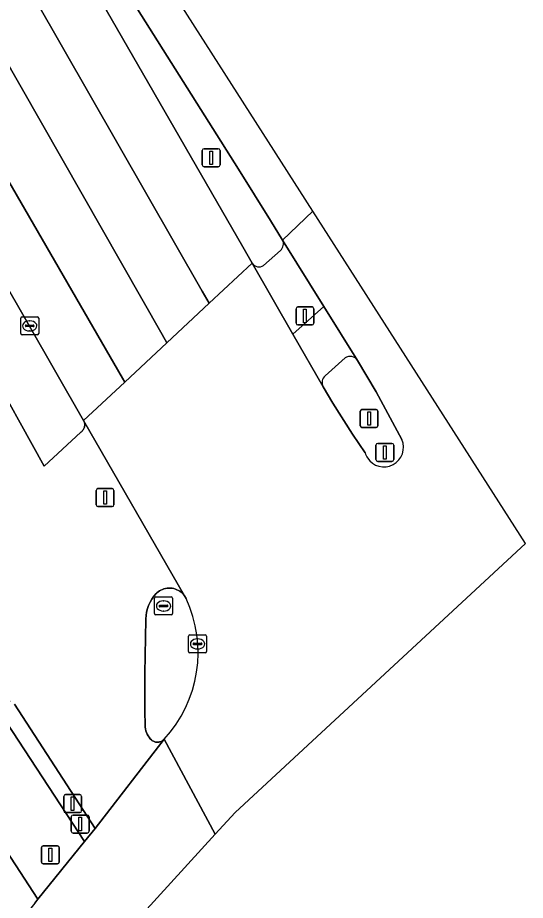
# Model space of a CAD drawing. Extents: x 158132 to 159664, y 385256 to 387218.
# Drawn here: x 159636.09 to 159664.31, y 385868.07 to 385917.16 of the extents above; entities that cross this region are included whole.
import ezdxf

# ---------------------------------------------------------------- set-up
doc = ezdxf.new("R2010")
doc.units = 0
for name, color, linetype in [('IMGEO_Berm_groen', 7, 'Continuous'), ('IMGEO_Berm_open', 7, 'Continuous'), ('IMGEO_Drukknoppaal', 7, 'Continuous'), ('IMGEO_Fietspad_open', 7, 'Continuous'), ('IMGEO_Kolk', 7, 'Continuous'), ('IMGEO_Lichtmast', 7, 'Continuous'), ('IMGEO_Portaal', 7, 'Continuous'), ('IMGEO_Rijbaan_lokaal_gesloten', 7, 'Continuous'), ('IMGEO_Rijbaan_regionaal_gesloten', 7, 'Continuous'), ('IMGEO_Rioolput', 7, 'Continuous'), ('IMGEO_Verkeerseiland_groen', 7, 'Continuous'), ('IMGEO_Verkeerseiland_open', 7, 'Continuous'), ('IMGEO_Verkeersregelinstallatiepaal', 7, 'Continuous'), ('IMGEO_Voetpad_open', 7, 'Continuous')]:
    doc.layers.add(name, color=color, linetype=linetype)

msp = doc.modelspace()

# ---------------------------------------------------------------- linework, layer by layer
at = {"layer": 'IMGEO_Berm_groen'}
msp.add_lwpolyline([(159637.038, 385867.919), (159637.214, 385868.136), (159632.224, 385875.767), (159626.916, 385868.115), (159624.212, 385864.277)], dxfattribs=at)
at = {"layer": 'IMGEO_Berm_open'}
for points in [[(159650.819, 385904.784), (159650.138, 385905.881), (159648.364, 385908.74), (159641.537, 385919.55), (159638.579, 385924.4), (159635.134, 385930.142), (159632.602, 385934.24), (159629.345, 385939.311), (159624.937, 385946.415), (159622.026, 385951.054), (159617.678, 385958.128), (159613.436, 385964.792), (159608.363, 385973.078), (159602.941, 385981.726), (159596.646, 385991.907), (159591.605, 386000)], [(159590.289, 385999.259), (159593.396, 385994.269), (159596.933, 385988.677), (159599.683, 385984.229), (159601.113, 385981.934), (159602.622, 385979.469), (159604.449, 385976.284), (159609.132, 385968.039), (159611.944, 385962.856), (159614.131, 385959.461), (159617.02, 385955.345), (159626.869, 385941.335), (159627.24, 385940.801), (159632.235, 385932.811), (159633.744, 385930.178), (159648.597, 385904.404), (159649.117, 385903.501)], [(159649.763, 385903.377), (159650.692, 385904.216)]]:
    msp.add_lwpolyline(points, dxfattribs=at)
for centre, radius, start, end in [((159650.391, 385904.582), 0.474, 309.4854, 25.3075), ((159649.5, 385903.751), 0.458, 213.1824, 305.086)]:
    msp.add_arc(centre, radius, start, end, dxfattribs=at)
at = {"layer": 'IMGEO_Drukknoppaal'}
for p, q in [((159638.748, 385873.949), (159639.538, 385873.949)), ((159639.538, 385873.949), (159638.748, 385873.949)), ((159638.648, 385873.049), (159638.648, 385873.849)), ((159638.648, 385873.849), (159638.648, 385873.049)), ((159639.638, 385873.849), (159639.638, 385873.049)), ((159639.638, 385873.049), (159639.638, 385873.849)), ((159639.538, 385872.949), (159638.748, 385872.949)), ((159638.748, 385872.949), (159639.538, 385872.949))]:
    msp.add_line(p, q, dxfattribs=at)
msp.add_lwpolyline([(159639.068, 385873.824), (159639.218, 385873.824), (159639.218, 385873.074), (159639.068, 385873.074), (159639.068, 385873.824)], dxfattribs=at)
for centre, start, end in [((159638.748, 385873.849), 90, 180), ((159638.748, 385873.849), 90, 180), ((159639.538, 385873.849), 0, 90), ((159639.538, 385873.849), 360, 90), ((159638.748, 385873.049), 180, 270), ((159638.748, 385873.049), 180, 270), ((159639.538, 385873.049), 270, 0), ((159639.538, 385873.049), 270, 0)]:
    msp.add_arc(centre, 0.1, start, end, dxfattribs=at)
at = {"layer": 'IMGEO_Fietspad_open'}
for points in [[(159635.919, 385878.989), (159640.394, 385872.067), (159644.228, 385877.039), (159644.203, 385877.012), (159644.171, 385876.982), (159644.136, 385876.955), (159644.099, 385876.931), (159644.059, 385876.91), (159644.018, 385876.893), (159643.976, 385876.88), (159643.933, 385876.871), (159643.889, 385876.865), (159643.844, 385876.864), (159643.8, 385876.866), (159643.756, 385876.873), (159643.713, 385876.883), (159643.671, 385876.897), (159643.63, 385876.915), (159643.591, 385876.936), (159643.554, 385876.961), (159643.52, 385876.989), (159643.456, 385877.057), (159643.393, 385877.137), (159643.337, 385877.222), (159643.289, 385877.312), (159643.249, 385877.406), (159643.218, 385877.503), (159643.195, 385877.602), (159643.182, 385877.703), (159643.156, 385878.695), (159643.163, 385880.689), (159643.21, 385883.695), (159643.211, 385883.718), (159643.225, 385883.912), (159643.256, 385884.104), (159643.304, 385884.292), (159643.369, 385884.475), (159643.45, 385884.652), (159643.547, 385884.821), (159643.658, 385884.98), (159643.783, 385885.129), (159643.82, 385885.165), (159643.891, 385885.224), (159643.967, 385885.277), (159644.048, 385885.323), (159644.132, 385885.362), (159644.22, 385885.393), (159644.31, 385885.416), (159644.401, 385885.431), (159644.494, 385885.437), (159644.587, 385885.435), (159644.679, 385885.425), (159644.77, 385885.407), (159644.859, 385885.381), (159644.945, 385885.347), (159645.028, 385885.305), (159645.107, 385885.256), (159645.181, 385885.201), (159645.25, 385885.138), (159645.313, 385885.07), (159645.37, 385884.997), (159639.755, 385894.755), (159639.766, 385894.734), (159639.783, 385894.694), (159639.798, 385894.652), (159639.808, 385894.609), (159639.814, 385894.565), (159639.817, 385894.521), (159639.815, 385894.477), (159639.81, 385894.433), (159639.8, 385894.39), (159639.787, 385894.348), (159639.77, 385894.307), (159639.75, 385894.267), (159639.726, 385894.23), (159639.699, 385894.195), (159639.668, 385894.163), (159639.635, 385894.133), (159639.6, 385894.107), (159637.564, 385892.224), (159627.807, 385909.792)], [(159654.982, 385898.09), (159653.112, 385901.096), (159651.386, 385899.552), (159653.064, 385896.632)], [(159653.182, 385897.243), (159654.289, 385898.24)]]:
    msp.add_lwpolyline(points, dxfattribs=at)
for centre, radius, start, end in [((159654.561, 385897.82), 0.5, 32.6334, 122.9401), ((159653.525, 385896.86), 0.514, 131.8305, 206.308)]:
    msp.add_arc(centre, radius, start, end, dxfattribs=at)
at = {"layer": 'IMGEO_Kolk'}
for p, q in [((159636.255, 385899.59), (159636.255, 385900.442)), ((159636.33, 385900.516), (159637.182, 385900.516)), ((159637.256, 385900.442), (159637.256, 385899.59)), ((159636.514, 385900.01), (159636.514, 385900.022)), ((159636.952, 385899.973), (159636.554, 385899.973)), ((159636.557, 385900.059), (159636.955, 385900.059)), ((159636.743, 385900.296), (159636.768, 385900.296)), ((159636.998, 385900.022), (159636.998, 385900.01)), ((159637.182, 385899.516), (159636.33, 385899.516)), ((159636.766, 385899.736), (159636.741, 385899.736)), ((159645.589, 385881.904), (159645.589, 385882.756)), ((159645.664, 385882.83), (159646.516, 385882.83)), ((159646.59, 385882.756), (159646.59, 385881.904)), ((159645.848, 385882.324), (159645.848, 385882.336)), ((159646.286, 385882.287), (159645.888, 385882.287)), ((159645.891, 385882.373), (159646.289, 385882.373)), ((159646.077, 385882.61), (159646.102, 385882.61)), ((159646.332, 385882.336), (159646.332, 385882.324)), ((159646.516, 385881.83), (159645.664, 385881.83)), ((159646.1, 385882.05), (159646.075, 385882.05))]:
    msp.add_line(p, q, dxfattribs=at)
for points in [[(159636.255, 385899.59), (159636.255, 385900.442)], [(159636.33, 385900.516), (159637.182, 385900.516)], [(159637.256, 385900.442), (159637.256, 385899.59)], [(159637.182, 385899.516), (159636.33, 385899.516)], [(159645.589, 385881.904), (159645.589, 385882.756)], [(159645.664, 385882.83), (159646.516, 385882.83)], [(159646.59, 385882.756), (159646.59, 385881.904)], [(159646.516, 385881.83), (159645.664, 385881.83)]]:
    msp.add_lwpolyline(points, dxfattribs=at)
for centre, radius, start, end in [((159636.332, 385900.44), 0.0765, 91.552, 178.448), ((159636.332, 385900.44), 0.0765, 91.552, 178.448), ((159637.18, 385900.44), 0.0765, 1.552, 88.448), ((159637.18, 385900.44), 0.0765, 1.552, 88.448), ((159636.554, 385900.019), 0.0403, 85.8775, 175.7526), ((159636.551, 385900.009), 0.0366, 178.938, 274.7102), ((159636.955, 385900.016), 0.043, 264.8664, 352.4533), ((159636.959, 385900.021), 0.0386, 1.7309, 96.639), ((159636.332, 385899.592), 0.0765, 181.552, 268.448), ((159636.332, 385899.592), 0.0765, 181.552, 268.448), ((159637.18, 385899.592), 0.0765, 271.552, 358.448), ((159637.18, 385899.592), 0.0765, 271.552, 358.448), ((159645.666, 385882.754), 0.0765, 91.552, 178.448), ((159645.666, 385882.754), 0.0765, 91.552, 178.448), ((159646.514, 385882.754), 0.0765, 1.552, 88.448), ((159646.514, 385882.754), 0.0765, 1.552, 88.448), ((159645.888, 385882.333), 0.0403, 85.8775, 175.7526), ((159645.885, 385882.323), 0.0366, 178.938, 274.7102), ((159646.289, 385882.33), 0.043, 264.8664, 352.4533), ((159646.293, 385882.335), 0.0386, 1.7309, 96.639), ((159645.666, 385881.906), 0.0765, 181.552, 268.448), ((159645.666, 385881.906), 0.0765, 181.552, 268.448), ((159646.514, 385881.906), 0.0765, 271.552, 358.448), ((159646.514, 385881.906), 0.0765, 271.552, 358.448)]:
    msp.add_arc(centre, radius, start, end, dxfattribs=at)
for centre, major_axis, ratio, start_param, end_param in [((159636.742, 385900.016), (-0.387, 0.002), 0.722429, 4.712389, 7.853982), ((159636.767, 385900.016), (-0.39, 0.002), 0.717154, 1.570796, 4.712389), ((159646.076, 385882.33), (-0.387, 0.002), 0.722429, 4.712389, 7.853982), ((159646.101, 385882.33), (-0.39, 0.002), 0.717154, 1.570796, 4.712389)]:
    msp.add_ellipse(centre, major_axis=major_axis, ratio=ratio, start_param=start_param, end_param=end_param, dxfattribs=at)
at = {"layer": 'IMGEO_Lichtmast'}
for p, q in [((159646.352, 385908.965), (159646.352, 385909.765)), ((159646.352, 385909.765), (159646.352, 385908.965)), ((159646.452, 385909.865), (159647.242, 385909.865)), ((159647.242, 385909.865), (159646.452, 385909.865)), ((159647.342, 385909.765), (159647.342, 385908.965)), ((159647.342, 385908.965), (159647.342, 385909.765)), ((159647.242, 385908.865), (159646.452, 385908.865)), ((159646.452, 385908.865), (159647.242, 385908.865)), ((159656.007, 385892.578), (159656.007, 385893.378)), ((159656.007, 385893.378), (159656.007, 385892.578)), ((159656.107, 385893.478), (159656.897, 385893.478)), ((159656.897, 385893.478), (159656.107, 385893.478)), ((159656.997, 385893.378), (159656.997, 385892.578)), ((159656.997, 385892.578), (159656.997, 385893.378)), ((159656.897, 385892.478), (159656.107, 385892.478)), ((159656.107, 385892.478), (159656.897, 385892.478))]:
    msp.add_line(p, q, dxfattribs=at)
for points in [[(159646.772, 385909.74), (159646.922, 385909.74), (159646.922, 385908.99), (159646.772, 385908.99), (159646.772, 385909.74)], [(159656.427, 385893.353), (159656.577, 385893.353), (159656.577, 385892.603), (159656.427, 385892.603), (159656.427, 385893.353)]]:
    msp.add_lwpolyline(points, dxfattribs=at)
for centre, start, end in [((159646.452, 385909.765), 90, 180), ((159646.452, 385909.765), 90, 180), ((159647.242, 385909.765), 0, 90), ((159647.242, 385909.765), 360, 90), ((159646.452, 385908.965), 180, 270), ((159646.452, 385908.965), 180, 270), ((159647.242, 385908.965), 270, 0), ((159647.242, 385908.965), 270, 0), ((159656.107, 385893.378), 90, 180), ((159656.107, 385893.378), 90, 180), ((159656.897, 385893.378), 0, 90), ((159656.897, 385893.378), 360, 90), ((159656.107, 385892.578), 180, 270), ((159656.107, 385892.578), 180, 270), ((159656.897, 385892.578), 270, 0), ((159656.897, 385892.578), 270, 0)]:
    msp.add_arc(centre, 0.1, start, end, dxfattribs=at)
at = {"layer": 'IMGEO_Portaal'}
for p, q in [((159655.129, 385894.465), (159655.129, 385895.265)), ((159655.129, 385895.265), (159655.129, 385894.465)), ((159655.229, 385895.365), (159656.019, 385895.365)), ((159656.019, 385895.365), (159655.229, 385895.365)), ((159656.119, 385895.265), (159656.119, 385894.465)), ((159656.119, 385894.465), (159656.119, 385895.265)), ((159656.019, 385894.365), (159655.229, 385894.365)), ((159655.229, 385894.365), (159656.019, 385894.365))]:
    msp.add_line(p, q, dxfattribs=at)
msp.add_lwpolyline([(159655.549, 385895.24), (159655.699, 385895.24), (159655.699, 385894.49), (159655.549, 385894.49), (159655.549, 385895.24)], dxfattribs=at)
for centre, start, end in [((159655.229, 385895.265), 90, 180), ((159655.229, 385895.265), 90, 180), ((159656.019, 385895.265), 0, 90), ((159656.019, 385895.265), 360, 90), ((159655.229, 385894.465), 180, 270), ((159655.229, 385894.465), 180, 270), ((159656.019, 385894.465), 270, 0), ((159656.019, 385894.465), 270, 0)]:
    msp.add_arc(centre, 0.1, start, end, dxfattribs=at)
at = {"layer": 'IMGEO_Rijbaan_lokaal_gesloten'}
msp.add_lwpolyline([(159600.612, 385816.338), (159610.268, 385831.367), (159647.071, 385871.75), (159644.228, 385877.039), (159640.394, 385872.067), (159639.809, 385871.344), (159637.214, 385868.136), (159637.038, 385867.919), (159629.905, 385859.053), (159624.414, 385851.905), (159623.901, 385851.234), (159620.845, 385847.261), (159620.273, 385846.492), (159616.238, 385841.388), (159612.75, 385836.725), (159609.443, 385832.222), (159605.301, 385826.561), (159600.435, 385819.775), (159598.88, 385817.548)], close=True, dxfattribs=at)
at = {"layer": 'IMGEO_Rijbaan_regionaal_gesloten'}
for points in [[(159499.651, 386137.219), (159496.379, 386135.29), (159503.232, 386124.33), (159517.304, 386101.878), (159529.011, 386083.065), (159545.802, 386056.241), (159576.14, 386007.176), (159580.646, 386000.222), (159582.268, 385997.49), (159587.286, 385989.429), (159590.929, 385983.677), (159593.823, 385978.986), (159596.488, 385974.358), (159598.531, 385971.012), (159611.522, 385949.695), (159641.915, 385897.112), (159642.042, 385896.892), (159644.386, 385899.081), (159644.13, 385899.529), (159600.527, 385975.989), (159574.471, 386016.885), (159520.444, 386103.637)], [(159596.488, 385974.358), (159601.152, 385965.61), (159611.619, 385945.057), (159614.705, 385939.573), (159619.492, 385930.188), (159620.936, 385927.556), (159626.382, 385918.054), (159634.618, 385903.691), (159635.002, 385903.043), (159635.137, 385902.822), (159639.755, 385894.755), (159642.042, 385896.892), (159641.915, 385897.112), (159611.522, 385949.695), (159598.531, 385971.012)], [(159626.869, 385941.335), (159617.02, 385955.345), (159614.131, 385959.461), (159611.944, 385962.856), (159618.413, 385950.738), (159646.344, 385901.945), (159646.73, 385901.271), (159649.117, 385903.501), (159648.597, 385904.404), (159633.744, 385930.178), (159632.235, 385932.811), (159627.24, 385940.801)]]:
    msp.add_lwpolyline(points, close=True, dxfattribs=at)
for points in [[(159574.471, 386016.885), (159600.527, 385975.989), (159644.13, 385899.529), (159644.386, 385899.081), (159646.73, 385901.271), (159646.344, 385901.945), (159618.413, 385950.738), (159611.944, 385962.856), (159609.132, 385968.039), (159604.449, 385976.284), (159602.622, 385979.469), (159601.113, 385981.934), (159599.683, 385984.229), (159596.933, 385988.677), (159593.396, 385994.269), (159590.289, 385999.259)], [(159591.605, 386000), (159596.646, 385991.907), (159602.941, 385981.726), (159608.363, 385973.078), (159613.436, 385964.792), (159617.678, 385958.128), (159622.026, 385951.054), (159624.937, 385946.415), (159629.345, 385939.311), (159632.602, 385934.24), (159635.134, 385930.142), (159638.579, 385924.4), (159641.537, 385919.55), (159648.364, 385908.74), (159650.138, 385905.881), (159650.819, 385904.784), (159652.492, 385906.392), (159618.354, 385959.776), (159584.913, 386014.622)], [(159664.311, 385887.909), (159652.492, 385906.392), (159650.819, 385904.784), (159653.112, 385901.096), (159654.982, 385898.09), (159656.027, 385896.355), (159657.449, 385893.695)], [(159655.404, 385892.952), (159654.704, 385894.003), (159653.602, 385895.717), (159653.064, 385896.632), (159651.386, 385899.552), (159649.117, 385903.501), (159646.73, 385901.271), (159644.386, 385899.081), (159642.042, 385896.892), (159639.755, 385894.755), (159645.37, 385884.997), (159645.453, 385884.854)], [(159644.228, 385877.039), (159647.071, 385871.75), (159648.173, 385872.959), (159664.311, 385887.909)]]:
    msp.add_lwpolyline(points, dxfattribs=at)
for centre, radius, start, end in [((159656.446, 385893.267), 1.091, 212.8703, 23.1133), ((159656.423, 385893.248), 1.061, 196.2152, 212.7038), ((159639.064, 385881.852), 7.059, 317.0156, 25.1672)]:
    msp.add_arc(centre, radius, start, end, dxfattribs=at)
at = {"layer": 'IMGEO_Rioolput'}
for p, q in [((159643.697, 385884.014), (159643.697, 385884.866)), ((159643.772, 385884.94), (159644.624, 385884.94)), ((159644.185, 385884.72), (159644.21, 385884.72)), ((159644.698, 385884.866), (159644.698, 385884.014)), ((159643.956, 385884.434), (159643.956, 385884.446)), ((159644.394, 385884.397), (159643.996, 385884.397)), ((159643.999, 385884.483), (159644.397, 385884.483)), ((159644.208, 385884.16), (159644.183, 385884.16)), ((159644.44, 385884.446), (159644.44, 385884.434)), ((159644.624, 385883.94), (159643.772, 385883.94))]:
    msp.add_line(p, q, dxfattribs=at)
for points in [[(159643.697, 385884.014), (159643.697, 385884.866)], [(159643.772, 385884.94), (159644.624, 385884.94)], [(159644.698, 385884.866), (159644.698, 385884.014)], [(159644.624, 385883.94), (159643.772, 385883.94)]]:
    msp.add_lwpolyline(points, dxfattribs=at)
for centre, radius, start, end in [((159643.774, 385884.864), 0.0765, 91.552, 178.448), ((159643.774, 385884.864), 0.0765, 91.552, 178.448), ((159644.622, 385884.864), 0.0765, 1.552, 88.448), ((159644.622, 385884.864), 0.0765, 1.552, 88.448), ((159643.996, 385884.443), 0.0403, 85.8775, 175.7526), ((159643.993, 385884.433), 0.0366, 178.938, 274.7102), ((159644.397, 385884.44), 0.043, 264.8664, 352.4533), ((159644.401, 385884.445), 0.0386, 1.7309, 96.639), ((159643.774, 385884.016), 0.0765, 181.552, 268.448), ((159643.774, 385884.016), 0.0765, 181.552, 268.448), ((159644.622, 385884.016), 0.0765, 271.552, 358.448), ((159644.622, 385884.016), 0.0765, 271.552, 358.448)]:
    msp.add_arc(centre, radius, start, end, dxfattribs=at)
for centre, major_axis, ratio, start_param, end_param in [((159644.184, 385884.44), (-0.387, 0.002), 0.722429, 4.712389, 7.853982), ((159644.209, 385884.44), (-0.39, 0.002), 0.717154, 1.570796, 4.712389)]:
    msp.add_ellipse(centre, major_axis=major_axis, ratio=ratio, start_param=start_param, end_param=end_param, dxfattribs=at)
at = {"layer": 'IMGEO_Verkeerseiland_groen'}
msp.add_lwpolyline([(159627.807, 385909.792), (159637.564, 385892.224), (159639.6, 385894.107), (159639.635, 385894.133), (159639.668, 385894.163), (159639.699, 385894.195), (159639.726, 385894.23), (159639.75, 385894.267), (159639.77, 385894.307), (159639.787, 385894.348), (159639.8, 385894.39), (159639.81, 385894.433), (159639.815, 385894.477), (159639.817, 385894.521), (159639.814, 385894.565), (159639.808, 385894.609), (159639.798, 385894.652), (159639.783, 385894.694), (159639.766, 385894.734), (159639.755, 385894.755), (159635.137, 385902.822)], dxfattribs=at)
at = {"layer": 'IMGEO_Verkeerseiland_open'}
for points in [[(159654.289, 385898.24), (159653.182, 385897.243)], [(159657.449, 385893.695), (159656.027, 385896.355), (159654.982, 385898.09)], [(159653.064, 385896.632), (159653.602, 385895.717), (159654.704, 385894.003), (159655.404, 385892.952)], [(159645.453, 385884.854), (159645.37, 385884.997), (159645.313, 385885.07), (159645.25, 385885.138), (159645.181, 385885.201), (159645.107, 385885.256), (159645.028, 385885.305), (159644.945, 385885.347), (159644.859, 385885.381), (159644.77, 385885.407), (159644.679, 385885.425), (159644.587, 385885.435), (159644.494, 385885.437), (159644.401, 385885.431), (159644.31, 385885.416), (159644.22, 385885.393), (159644.132, 385885.362), (159644.048, 385885.323), (159643.967, 385885.277), (159643.891, 385885.224), (159643.82, 385885.165), (159643.783, 385885.129), (159643.658, 385884.98), (159643.547, 385884.821), (159643.45, 385884.652), (159643.369, 385884.475), (159643.304, 385884.292), (159643.256, 385884.104), (159643.225, 385883.912), (159643.211, 385883.718), (159643.21, 385883.695), (159643.163, 385880.689), (159643.156, 385878.695), (159643.182, 385877.703), (159643.195, 385877.602), (159643.218, 385877.503), (159643.249, 385877.406), (159643.289, 385877.312), (159643.337, 385877.222), (159643.393, 385877.137), (159643.456, 385877.057), (159643.52, 385876.989), (159643.554, 385876.961), (159643.591, 385876.936), (159643.63, 385876.915), (159643.671, 385876.897), (159643.713, 385876.883), (159643.756, 385876.873), (159643.8, 385876.866), (159643.844, 385876.864), (159643.889, 385876.865), (159643.933, 385876.871), (159643.976, 385876.88), (159644.018, 385876.893), (159644.059, 385876.91), (159644.099, 385876.931), (159644.136, 385876.955), (159644.171, 385876.982), (159644.203, 385877.012), (159644.228, 385877.039)], [(159635.14, 385878.479), (159639.809, 385871.344), (159640.394, 385872.067), (159635.919, 385878.989)]]:
    msp.add_lwpolyline(points, dxfattribs=at)
for centre, radius, start, end in [((159654.561, 385897.82), 0.5, 32.6334, 122.9401), ((159653.525, 385896.86), 0.514, 131.8305, 206.308), ((159656.446, 385893.267), 1.091, 212.8703, 23.1133), ((159656.423, 385893.248), 1.061, 196.2152, 212.7038), ((159639.064, 385881.852), 7.059, 317.0156, 25.1672)]:
    msp.add_arc(centre, radius, start, end, dxfattribs=at)
at = {"layer": 'IMGEO_Verkeersregelinstallatiepaal'}
for p, q in [((159651.562, 385900.167), (159651.562, 385900.967)), ((159651.562, 385900.967), (159651.562, 385900.167)), ((159651.662, 385901.067), (159652.452, 385901.067)), ((159652.452, 385901.067), (159651.662, 385901.067)), ((159652.552, 385900.967), (159652.552, 385900.167)), ((159652.552, 385900.167), (159652.552, 385900.967)), ((159652.452, 385900.067), (159651.662, 385900.067)), ((159651.662, 385900.067), (159652.452, 385900.067)), ((159640.453, 385890.07), (159640.453, 385890.87)), ((159640.453, 385890.87), (159640.453, 385890.07)), ((159640.553, 385890.97), (159641.343, 385890.97)), ((159641.343, 385890.97), (159640.553, 385890.97)), ((159641.443, 385890.87), (159641.443, 385890.07)), ((159641.443, 385890.07), (159641.443, 385890.87)), ((159641.343, 385889.97), (159640.553, 385889.97)), ((159640.553, 385889.97), (159641.343, 385889.97)), ((159639.066, 385871.913), (159639.066, 385872.713)), ((159639.066, 385872.713), (159639.066, 385871.913)), ((159639.166, 385872.813), (159639.956, 385872.813)), ((159639.956, 385872.813), (159639.166, 385872.813)), ((159640.056, 385872.713), (159640.056, 385871.913)), ((159640.056, 385871.913), (159640.056, 385872.713)), ((159639.956, 385871.813), (159639.166, 385871.813)), ((159639.166, 385871.813), (159639.956, 385871.813)), ((159637.408, 385870.201), (159637.408, 385871.001)), ((159637.408, 385871.001), (159637.408, 385870.201)), ((159637.508, 385871.101), (159638.298, 385871.101)), ((159638.298, 385871.101), (159637.508, 385871.101)), ((159638.398, 385871.001), (159638.398, 385870.201)), ((159638.398, 385870.201), (159638.398, 385871.001)), ((159638.298, 385870.101), (159637.508, 385870.101)), ((159637.508, 385870.101), (159638.298, 385870.101))]:
    msp.add_line(p, q, dxfattribs=at)
for points in [[(159651.982, 385900.942), (159652.132, 385900.942), (159652.132, 385900.192), (159651.982, 385900.192), (159651.982, 385900.942)], [(159640.873, 385890.845), (159641.023, 385890.845), (159641.023, 385890.095), (159640.873, 385890.095), (159640.873, 385890.845)], [(159639.486, 385872.688), (159639.636, 385872.688), (159639.636, 385871.938), (159639.486, 385871.938), (159639.486, 385872.688)], [(159637.828, 385870.976), (159637.978, 385870.976), (159637.978, 385870.226), (159637.828, 385870.226), (159637.828, 385870.976)]]:
    msp.add_lwpolyline(points, dxfattribs=at)
for centre, start, end in [((159651.662, 385900.967), 90, 180), ((159651.662, 385900.967), 90, 180), ((159652.452, 385900.967), 0, 90), ((159652.452, 385900.967), 360, 90), ((159651.662, 385900.167), 180, 270), ((159651.662, 385900.167), 180, 270), ((159652.452, 385900.167), 270, 0), ((159652.452, 385900.167), 270, 0), ((159640.553, 385890.87), 90, 180), ((159640.553, 385890.87), 90, 180), ((159641.343, 385890.87), 0, 90), ((159641.343, 385890.87), 360, 90), ((159640.553, 385890.07), 180, 270), ((159640.553, 385890.07), 180, 270), ((159641.343, 385890.07), 270, 0), ((159641.343, 385890.07), 270, 0), ((159639.166, 385872.713), 90, 180), ((159639.166, 385872.713), 90, 180), ((159639.956, 385872.713), 0, 90), ((159639.956, 385872.713), 360, 90), ((159639.166, 385871.913), 180, 270), ((159639.166, 385871.913), 180, 270), ((159639.956, 385871.913), 270, 0), ((159639.956, 385871.913), 270, 0), ((159637.508, 385871.001), 90, 180), ((159637.508, 385871.001), 90, 180), ((159638.298, 385871.001), 0, 90), ((159638.298, 385871.001), 360, 90), ((159637.508, 385870.201), 180, 270), ((159637.508, 385870.201), 180, 270), ((159638.298, 385870.201), 270, 0), ((159638.298, 385870.201), 270, 0)]:
    msp.add_arc(centre, 0.1, start, end, dxfattribs=at)
at = {"layer": 'IMGEO_Voetpad_open'}
for points in [[(159649.117, 385903.501), (159651.386, 385899.552), (159653.112, 385901.096), (159650.819, 385904.784)], [(159650.692, 385904.216), (159649.763, 385903.377)], [(159635.663, 385879.127), (159635.6, 385879.143), (159635.166, 385879.147), (159635.01, 385879.138), (159634.856, 385879.116), (159634.704, 385879.079), (159634.557, 385879.03), (159634.458, 385878.988), (159632.224, 385875.767), (159637.214, 385868.136), (159639.809, 385871.344), (159635.14, 385878.479)]]:
    msp.add_lwpolyline(points, dxfattribs=at)
for centre, radius, start, end in [((159650.391, 385904.582), 0.474, 309.4854, 25.3075), ((159649.5, 385903.751), 0.458, 213.1824, 305.086)]:
    msp.add_arc(centre, radius, start, end, dxfattribs=at)

doc.saveas('drawing.dxf')
